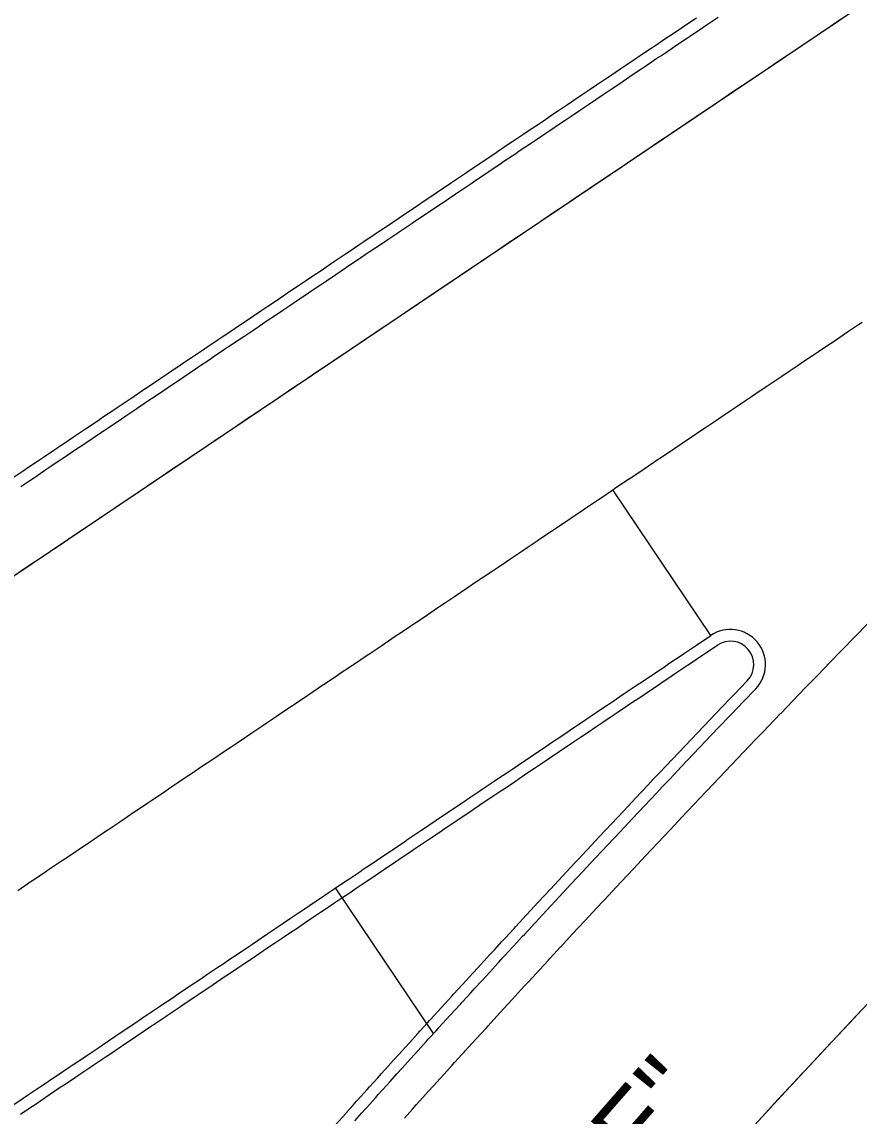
# Model space of a CAD drawing. Extents: x 2145147 to 2158018, y 137519 to 148068.
# Drawn here: x 2151675.9 to 2151723.6, y 142534 to 142596.4 of the extents above; entities that cross this region are included whole.
import ezdxf

# ---------------------------------------------------------------- set-up
doc = ezdxf.new("R2010")
doc.units = 0
for name, color, linetype in [('PR_Align_Ramp_B', 7, 'Continuous'), ('PR_Align_Ramp_E', 7, 'Continuous'), ('PR_Align_Ramp_E_Label', 7, 'Continuous'), ('PR_Phasing_Pavement_1', 7, 'Continuous')]:
    doc.layers.add(name, color=color, linetype=linetype)

msp = doc.modelspace()

# ---------------------------------------------------------------- linework, layer by layer
at = {"layer": 'PR_Align_Ramp_B'}
msp.add_line((2151559.788, 142486.928), (2151871.935, 142697.076), dxfattribs=at)
at = {"layer": 'PR_Align_Ramp_E'}
msp.add_arc((2152418.635, 141885.028), 954.93, 123.94985, 138.840427, dxfattribs=at)
at = {"layer": 'PR_Phasing_Pavement_1'}
for p, q in [((2151715.149, 142561.385), (2151709.564, 142569.68)), ((2151699.353, 142538.696), (2151693.769, 142546.99))]:
    msp.add_line(p, q, dxfattribs=at)
for points in [[(2151675.459, 142570.428), (2151675.962, 142570.767), (2151676.289, 142570.986), (2151676.834, 142571.354), (2151677.118, 142571.545), (2151677.706, 142571.941), (2151677.948, 142572.103), (2151678.578, 142572.527), (2151678.777, 142572.662), (2151679.45, 142573.114), (2151679.607, 142573.22), (2151680.322, 142573.701), (2151680.436, 142573.779), (2151681.193, 142574.288), (2151681.266, 142574.337), (2151682.065, 142574.875), (2151682.095, 142574.896), (2151682.925, 142575.454), (2151682.937, 142575.462), (2151683.754, 142576.012), (2151683.809, 142576.049), (2151684.584, 142576.571), (2151684.681, 142576.636), (2151685.413, 142577.129), (2151685.553, 142577.223), (2151686.243, 142577.688), (2151686.425, 142577.81), (2151687.072, 142578.246), (2151687.297, 142578.397), (2151687.902, 142578.805), (2151688.168, 142578.984), (2151688.731, 142579.363), (2151689.04, 142579.571), (2151689.561, 142579.922), (2151689.912, 142580.158), (2151690.391, 142580.48), (2151690.784, 142580.745), (2151691.22, 142581.039), (2151691.656, 142581.332), (2151692.05, 142581.597), (2151692.528, 142581.919), (2151692.879, 142582.156), (2151693.4, 142582.506), (2151693.709, 142582.714), (2151694.272, 142583.093), (2151694.538, 142583.273), (2151695.143, 142583.68), (2151695.368, 142583.831), (2151696.015, 142584.267), (2151696.197, 142584.389), (2151696.887, 142584.854), (2151697.027, 142584.948), (2151697.759, 142585.441), (2151697.856, 142585.506), (2151698.581, 142585.994), (2151698.631, 142586.028), (2151698.686, 142586.065), (2151699.503, 142586.615), (2151699.515, 142586.623), (2151700.345, 142587.182), (2151700.375, 142587.202), (2151701.174, 142587.74), (2151701.247, 142587.789), (2151702.004, 142588.299), (2151702.118, 142588.376), (2151702.833, 142588.857), (2151702.99, 142588.963), (2151703.663, 142589.416), (2151703.862, 142589.55), (2151704.492, 142589.974), (2151704.734, 142590.137), (2151705.322, 142590.533), (2151705.606, 142590.724), (2151706.152, 142591.091), (2151706.478, 142591.311), (2151706.981, 142591.65), (2151707.35, 142591.898), (2151707.811, 142592.208), (2151708.222, 142592.485), (2151708.64, 142592.766), (2151709.093, 142593.072), (2151709.47, 142593.325), (2151709.965, 142593.659), (2151710.299, 142593.883), (2151710.837, 142594.246), (2151711.129, 142594.442), (2151711.709, 142594.833), (2151711.958, 142595), (2151712.581, 142595.42), (2151712.788, 142595.559), (2151713.453, 142596.007), (2151713.617, 142596.117), (2151714.325, 142596.594)], [(2151675.577, 142564.881), (2151675.953, 142565.134), (2151676.406, 142565.44), (2151676.825, 142565.721), (2151677.236, 142565.998), (2151677.697, 142566.308), (2151678.065, 142566.557), (2151678.568, 142566.895), (2151678.895, 142567.115), (2151679.44, 142567.482), (2151679.724, 142567.674), (2151680.312, 142568.069), (2151680.554, 142568.232), (2151681.184, 142568.656), (2151681.383, 142568.791), (2151682.056, 142569.243), (2151682.213, 142569.349), (2151682.928, 142569.83), (2151683.042, 142569.907), (2151683.8, 142570.417), (2151683.872, 142570.466), (2151684.672, 142571.004), (2151684.701, 142571.024), (2151685.531, 142571.583), (2151685.543, 142571.591), (2151686.36, 142572.141), (2151686.415, 142572.178), (2151687.19, 142572.7), (2151687.287, 142572.765), (2151688.02, 142573.258), (2151688.159, 142573.352), (2151688.849, 142573.817), (2151689.031, 142573.939), (2151689.679, 142574.375), (2151689.903, 142574.526), (2151690.508, 142574.934), (2151690.775, 142575.113), (2151691.338, 142575.492), (2151691.647, 142575.7), (2151692.167, 142576.051), (2151692.518, 142576.287), (2151692.997, 142576.609), (2151693.39, 142576.874), (2151693.826, 142577.168), (2151694.262, 142577.461), (2151694.656, 142577.726), (2151695.134, 142578.048), (2151695.485, 142578.284), (2151696.006, 142578.635), (2151696.315, 142578.843), (2151696.878, 142579.222), (2151697.144, 142579.401), (2151697.75, 142579.809), (2151697.974, 142579.96), (2151698.622, 142580.396), (2151698.803, 142580.518), (2151699.493, 142580.983), (2151699.633, 142581.077), (2151700.365, 142581.57), (2151700.462, 142581.635), (2151701.187, 142582.123), (2151701.237, 142582.157), (2151701.292, 142582.194), (2151702.109, 142582.744), (2151702.121, 142582.752), (2151702.951, 142583.311), (2151702.981, 142583.331), (2151703.781, 142583.869), (2151703.853, 142583.918), (2151704.61, 142584.428), (2151704.725, 142584.505), (2151705.44, 142584.986), (2151705.597, 142585.092), (2151706.269, 142585.545), (2151706.468, 142585.679), (2151707.099, 142586.103), (2151707.34, 142586.266), (2151707.928, 142586.661), (2151708.212, 142586.853), (2151708.758, 142587.22), (2151709.084, 142587.44), (2151709.587, 142587.778), (2151709.956, 142588.027), (2151710.417, 142588.337), (2151710.828, 142588.614), (2151711.246, 142588.895), (2151711.7, 142589.201), (2151712.076, 142589.454), (2151712.572, 142589.788), (2151712.905, 142590.012), (2151713.443, 142590.375), (2151713.735, 142590.571), (2151714.315, 142590.961), (2151714.564, 142591.129), (2151715.187, 142591.548), (2151715.394, 142591.688), (2151716.059, 142592.135), (2151716.223, 142592.246), (2151716.931, 142592.722), (2151717.053, 142592.805), (2151717.803, 142593.309), (2151717.882, 142593.363), (2151718.675, 142593.896), (2151718.712, 142593.922), (2151719.542, 142594.48), (2151719.547, 142594.483), (2151720.371, 142595.038), (2151720.418, 142595.07), (2151721.201, 142595.597), (2151721.29, 142595.657), (2151721.549, 142595.831), (2151722.03, 142596.155), (2151722.162, 142596.244), (2151722.86, 142596.714)], [(2151675.831, 142569.875), (2151676.335, 142570.214), (2151676.661, 142570.433), (2151677.206, 142570.801), (2151677.49, 142570.992), (2151678.078, 142571.387), (2151678.32, 142571.55), (2151678.95, 142571.974), (2151679.149, 142572.109), (2151679.822, 142572.561), (2151679.979, 142572.667), (2151680.694, 142573.148), (2151680.808, 142573.226), (2151681.566, 142573.735), (2151681.638, 142573.784), (2151682.438, 142574.322), (2151682.468, 142574.342), (2151683.297, 142574.901), (2151683.31, 142574.909), (2151684.127, 142575.459), (2151684.181, 142575.496), (2151684.956, 142576.018), (2151685.053, 142576.083), (2151685.786, 142576.576), (2151685.925, 142576.67), (2151686.615, 142577.135), (2151686.797, 142577.257), (2151687.445, 142577.693), (2151687.669, 142577.844), (2151688.274, 142578.252), (2151688.541, 142578.431), (2151689.104, 142578.81), (2151689.413, 142579.018), (2151689.933, 142579.369), (2151690.285, 142579.605), (2151690.763, 142579.927), (2151691.156, 142580.192), (2151691.592, 142580.486), (2151692.028, 142580.779), (2151692.422, 142581.044), (2151692.9, 142581.366), (2151693.251, 142581.603), (2151693.772, 142581.953), (2151694.081, 142582.161), (2151694.644, 142582.54), (2151694.91, 142582.72), (2151695.516, 142583.127), (2151695.74, 142583.278), (2151696.388, 142583.714), (2151696.57, 142583.836), (2151697.26, 142584.301), (2151697.399, 142584.395), (2151698.131, 142584.888), (2151698.229, 142584.953), (2151698.953, 142585.441), (2151699.003, 142585.475), (2151699.058, 142585.512), (2151699.875, 142586.062), (2151699.888, 142586.07), (2151700.717, 142586.629), (2151700.747, 142586.649), (2151701.547, 142587.187), (2151701.619, 142587.236), (2151702.376, 142587.746), (2151702.491, 142587.823), (2151703.206, 142588.304), (2151703.363, 142588.41), (2151704.035, 142588.863), (2151704.235, 142588.997), (2151704.865, 142589.421), (2151705.106, 142589.584), (2151705.694, 142589.98), (2151705.978, 142590.171), (2151706.524, 142590.538), (2151706.85, 142590.758), (2151707.353, 142591.097), (2151707.722, 142591.345), (2151708.183, 142591.655), (2151708.594, 142591.932), (2151709.012, 142592.213), (2151709.466, 142592.519), (2151709.842, 142592.772), (2151710.338, 142593.106), (2151710.671, 142593.33), (2151711.21, 142593.693), (2151711.501, 142593.889), (2151712.081, 142594.28), (2151712.331, 142594.447), (2151712.953, 142594.867), (2151713.16, 142595.006), (2151713.825, 142595.454), (2151713.99, 142595.564), (2151714.697, 142596.041), (2151714.819, 142596.123), (2151715.569, 142596.628)], [(2151675.658, 142546.854), (2151676.483, 142547.409), (2151676.488, 142547.412), (2151677.317, 142547.971), (2151677.355, 142547.996), (2151678.147, 142548.529), (2151678.227, 142548.583), (2151678.976, 142549.088), (2151679.099, 142549.17), (2151679.806, 142549.646), (2151679.97, 142549.757), (2151680.154, 142549.881), (2151680.636, 142550.204), (2151680.842, 142550.344), (2151681.465, 142550.763), (2151681.714, 142550.931), (2151682.295, 142551.321), (2151682.586, 142551.518), (2151683.124, 142551.88), (2151683.458, 142552.105), (2151683.954, 142552.438), (2151684.33, 142552.692), (2151684.783, 142552.997), (2151685.202, 142553.279), (2151685.613, 142553.555), (2151686.074, 142553.866), (2151686.442, 142554.114), (2151686.945, 142554.453), (2151687.272, 142554.672), (2151687.817, 142555.04), (2151688.101, 142555.231), (2151688.689, 142555.626), (2151688.931, 142555.789), (2151689.561, 142556.213), (2151689.76, 142556.348), (2151690.433, 142556.8), (2151690.59, 142556.906), (2151691.305, 142557.387), (2151691.419, 142557.465), (2151692.177, 142557.974), (2151692.249, 142558.023), (2151693.049, 142558.561), (2151693.078, 142558.581), (2151693.908, 142559.14), (2151693.92, 142559.148), (2151694.737, 142559.698), (2151694.792, 142559.735), (2151695.567, 142560.257), (2151695.664, 142560.322), (2151696.397, 142560.815), (2151696.536, 142560.909), (2151697.226, 142561.374), (2151697.408, 142561.496), (2151698.056, 142561.932), (2151698.28, 142562.083), (2151698.885, 142562.491), (2151699.152, 142562.67), (2151699.715, 142563.049), (2151700.024, 142563.257), (2151700.544, 142563.608), (2151700.895, 142563.844), (2151701.374, 142564.166), (2151701.767, 142564.431), (2151702.203, 142564.725), (2151702.639, 142565.018), (2151703.033, 142565.283), (2151703.511, 142565.605), (2151703.862, 142565.842), (2151704.383, 142566.192), (2151704.692, 142566.4), (2151705.255, 142566.779), (2151705.521, 142566.958), (2151706.127, 142567.366), (2151706.351, 142567.517), (2151706.999, 142567.953), (2151707.18, 142568.075), (2151707.87, 142568.54), (2151708.01, 142568.634), (2151708.742, 142569.127), (2151708.839, 142569.192), (2151709.564, 142569.68), (2151709.614, 142569.714), (2151709.669, 142569.751), (2151710.486, 142570.301), (2151710.498, 142570.309), (2151711.328, 142570.868), (2151711.358, 142570.888), (2151712.158, 142571.426), (2151712.23, 142571.475), (2151712.987, 142571.985), (2151713.102, 142572.062), (2151713.817, 142572.543), (2151713.974, 142572.649), (2151714.646, 142573.102), (2151714.845, 142573.236), (2151715.476, 142573.66), (2151715.717, 142573.823), (2151716.305, 142574.219), (2151716.589, 142574.41), (2151717.135, 142574.777), (2151717.461, 142574.997), (2151717.964, 142575.336), (2151718.333, 142575.584), (2151718.794, 142575.894), (2151719.205, 142576.171), (2151719.623, 142576.452), (2151720.077, 142576.758), (2151720.453, 142577.011), (2151720.949, 142577.345), (2151721.282, 142577.569), (2151721.82, 142577.932), (2151722.112, 142578.128), (2151722.692, 142578.519), (2151722.941, 142578.686), (2151723.564, 142579.106), (2151723.771, 142579.245)], [(2151697.686, 142533.871), (2151698.147, 142534.382), (2151698.366, 142534.626), (2151698.746, 142535.047), (2151699.047, 142535.38), (2151699.347, 142535.711), (2151699.728, 142536.133), (2151699.948, 142536.375), (2151700.411, 142536.885), (2151700.55, 142537.039), (2151700.975, 142537.507), (2151701.094, 142537.637), (2151701.152, 142537.701), (2151701.755, 142538.363), (2151701.777, 142538.388), (2151702.358, 142539.025), (2151702.462, 142539.139), (2151702.962, 142539.686), (2151703.147, 142539.888), (2151703.567, 142540.346), (2151703.833, 142540.637), (2151704.172, 142541.006), (2151704.52, 142541.385), (2151704.778, 142541.666), (2151705.208, 142542.133), (2151705.23, 142542.156), (2151705.385, 142542.324), (2151705.897, 142542.879), (2151705.992, 142542.983), (2151706.586, 142543.625), (2151706.6, 142543.64), (2151707.276, 142544.371), (2151707.967, 142545.115), (2151708.659, 142545.859), (2151709.351, 142546.602), (2151709.514, 142546.777), (2151710.044, 142547.345), (2151710.738, 142548.086), (2151711.433, 142548.827), (2151712.128, 142549.567), (2151712.825, 142550.307), (2151713.522, 142551.046), (2151713.829, 142551.371), (2151714.22, 142551.784), (2151714.504, 142552.085), (2151714.918, 142552.521), (2151715.618, 142553.258), (2151716.318, 142553.993), (2151717.019, 142554.729), (2151717.72, 142555.463), (2151718.173, 142555.936), (2151718.423, 142556.197), (2151719.126, 142556.929), (2151719.151, 142556.955), (2151719.83, 142557.662), (2151720.535, 142558.393), (2151721.24, 142559.124), (2151721.947, 142559.854), (2151722.547, 142560.473), (2151722.654, 142560.583), (2151723.361, 142561.311), (2151724.07, 142562.039)], [(2151675.436, 142534.649), (2151675.964, 142535.005), (2151676.266, 142535.208), (2151676.836, 142535.592), (2151677.095, 142535.766), (2151677.708, 142536.179), (2151677.925, 142536.325), (2151678.58, 142536.766), (2151678.754, 142536.883), (2151679.452, 142537.353), (2151679.584, 142537.441), (2151680.324, 142537.94), (2151680.414, 142538), (2151681.196, 142538.527), (2151681.243, 142538.558), (2151682.068, 142539.114), (2151682.073, 142539.117), (2151682.902, 142539.675), (2151682.939, 142539.701), (2151683.732, 142540.234), (2151683.811, 142540.287), (2151684.561, 142540.792), (2151684.683, 142540.874), (2151685.391, 142541.351), (2151685.555, 142541.461), (2151685.739, 142541.585), (2151686.22, 142541.909), (2151686.427, 142542.048), (2151687.05, 142542.468), (2151687.299, 142542.635), (2151687.879, 142543.026), (2151688.171, 142543.222), (2151688.709, 142543.585), (2151689.043, 142543.809), (2151689.538, 142544.143), (2151689.914, 142544.396), (2151690.368, 142544.702), (2151690.786, 142544.983), (2151691.197, 142545.26), (2151691.658, 142545.57), (2151692.027, 142545.818), (2151692.53, 142546.157), (2151692.856, 142546.377), (2151693.402, 142546.744), (2151693.686, 142546.935), (2151694.274, 142547.331), (2151694.515, 142547.494), (2151695.146, 142547.918), (2151695.345, 142548.052), (2151696.018, 142548.505), (2151696.175, 142548.611), (2151696.889, 142549.092), (2151697.004, 142549.169), (2151697.761, 142549.679), (2151697.834, 142549.728), (2151698.633, 142550.266), (2151698.663, 142550.286), (2151699.493, 142550.845), (2151699.505, 142550.853), (2151700.322, 142551.403), (2151700.377, 142551.44), (2151701.152, 142551.962), (2151701.249, 142552.027), (2151701.981, 142552.52), (2151702.121, 142552.614), (2151702.811, 142553.079), (2151702.993, 142553.201), (2151703.64, 142553.637), (2151703.864, 142553.788), (2151704.47, 142554.195), (2151704.736, 142554.375), (2151705.299, 142554.754), (2151705.608, 142554.962), (2151706.129, 142555.312), (2151706.48, 142555.549), (2151706.958, 142555.871), (2151707.352, 142556.136), (2151707.788, 142556.429), (2151708.224, 142556.723), (2151708.617, 142556.988), (2151709.096, 142557.31), (2151709.447, 142557.546), (2151709.968, 142557.897), (2151710.276, 142558.105), (2151710.839, 142558.484), (2151711.106, 142558.663), (2151711.711, 142559.071), (2151711.936, 142559.222), (2151712.583, 142559.658), (2151712.765, 142559.78), (2151713.455, 142560.245), (2151713.595, 142560.339), (2151714.327, 142560.832), (2151715.15, 142561.383)], [(2151675.809, 142534.096), (2151676.337, 142534.452), (2151676.638, 142534.655), (2151677.209, 142535.039), (2151677.468, 142535.213), (2151678.081, 142535.626), (2151678.297, 142535.772), (2151678.952, 142536.213), (2151679.127, 142536.33), (2151679.824, 142536.8), (2151679.956, 142536.888), (2151680.696, 142537.387), (2151680.786, 142537.447), (2151681.568, 142537.974), (2151681.615, 142538.005), (2151682.44, 142538.561), (2151682.445, 142538.564), (2151683.274, 142539.122), (2151683.312, 142539.147), (2151684.104, 142539.681), (2151684.184, 142539.734), (2151684.933, 142540.239), (2151685.056, 142540.321), (2151685.763, 142540.798), (2151685.927, 142540.908), (2151686.111, 142541.032), (2151686.593, 142541.356), (2151686.799, 142541.495), (2151687.422, 142541.915), (2151687.671, 142542.082), (2151688.252, 142542.473), (2151688.543, 142542.669), (2151689.081, 142543.032), (2151689.415, 142543.256), (2151689.911, 142543.59), (2151690.287, 142543.843), (2151690.74, 142544.149), (2151691.159, 142544.43), (2151691.57, 142544.707), (2151692.031, 142545.017), (2151692.399, 142545.265), (2151692.902, 142545.604), (2151693.229, 142545.824), (2151693.774, 142546.191), (2151694.058, 142546.382), (2151694.646, 142546.778), (2151694.888, 142546.941), (2151695.518, 142547.365), (2151695.717, 142547.499), (2151696.39, 142547.952), (2151696.547, 142548.058), (2151697.262, 142548.539), (2151697.376, 142548.616), (2151698.134, 142549.126), (2151698.206, 142549.175), (2151699.006, 142549.713), (2151699.035, 142549.733), (2151699.865, 142550.292), (2151699.877, 142550.3), (2151700.694, 142550.85), (2151700.749, 142550.887), (2151701.524, 142551.409), (2151701.621, 142551.474), (2151702.354, 142551.967), (2151702.493, 142552.061), (2151703.183, 142552.526), (2151703.365, 142552.648), (2151704.013, 142553.084), (2151704.237, 142553.235), (2151704.842, 142553.642), (2151705.109, 142553.822), (2151705.672, 142554.201), (2151705.981, 142554.409), (2151706.501, 142554.759), (2151706.852, 142554.996), (2151707.331, 142555.318), (2151707.724, 142555.583), (2151708.16, 142555.876), (2151708.596, 142556.17), (2151708.99, 142556.435), (2151709.468, 142556.757), (2151709.819, 142556.993), (2151710.34, 142557.344), (2151710.649, 142557.552), (2151711.212, 142557.931), (2151711.478, 142558.11), (2151712.084, 142558.518), (2151712.308, 142558.669), (2151712.956, 142559.105), (2151713.137, 142559.227), (2151713.827, 142559.692), (2151713.967, 142559.786), (2151714.699, 142560.279), (2151715.522, 142560.831)], [(2151693.766, 142533.495), (2151694.343, 142534.14), (2151694.365, 142534.164), (2151694.766, 142534.611), (2151694.965, 142534.832), (2151695.023, 142534.898), (2151695.565, 142535.5), (2151695.704, 142535.655), (2151696.166, 142536.168), (2151696.386, 142536.412), (2151696.767, 142536.834), (2151697.068, 142537.168), (2151697.369, 142537.5), (2151697.752, 142537.923), (2151697.972, 142538.166), (2151698.436, 142538.678), (2151698.575, 142538.831), (2151699.002, 142539.301), (2151699.121, 142539.431), (2151699.179, 142539.496), (2151699.784, 142540.16), (2151699.806, 142540.184), (2151700.389, 142540.823), (2151700.493, 142540.937), (2151700.995, 142541.486), (2151701.18, 142541.689), (2151701.601, 142542.148), (2151701.868, 142542.44), (2151702.208, 142542.81), (2151702.557, 142543.19), (2151702.816, 142543.471), (2151703.247, 142543.939), (2151703.268, 142543.963), (2151703.424, 142544.132), (2151703.937, 142544.688), (2151704.033, 142544.792), (2151704.628, 142545.436), (2151704.642, 142545.451), (2151705.32, 142546.183), (2151706.013, 142546.93), (2151706.707, 142547.676), (2151707.401, 142548.421), (2151707.565, 142548.597), (2151708.096, 142549.166), (2151708.792, 142549.909), (2151709.488, 142550.652), (2151710.186, 142551.395), (2151710.884, 142552.136), (2151711.583, 142552.877), (2151711.891, 142553.203), (2151712.283, 142553.617), (2151712.569, 142553.919), (2151712.983, 142554.356), (2151713.685, 142555.095), (2151714.387, 142555.833), (2151715.09, 142556.57), (2151715.793, 142557.306), (2151716.247, 142557.78), (2151716.498, 142558.042), (2151717.228, 142558.803)], [(2151694.862, 142533.719), (2151695.263, 142534.166), (2151695.461, 142534.387), (2151695.519, 142534.452), (2151696.061, 142535.054), (2151696.2, 142535.209), (2151696.661, 142535.721), (2151696.881, 142535.965), (2151697.262, 142536.387), (2151697.563, 142536.721), (2151697.864, 142537.053), (2151698.246, 142537.475), (2151698.466, 142537.718), (2151698.93, 142538.229), (2151699.069, 142538.383), (2151699.495, 142538.852), (2151699.614, 142538.983), (2151699.672, 142539.047), (2151700.277, 142539.711), (2151700.299, 142539.735), (2151700.881, 142540.373), (2151700.985, 142540.487), (2151701.487, 142541.036), (2151701.672, 142541.238), (2151702.093, 142541.698), (2151702.36, 142541.989), (2151702.699, 142542.359), (2151703.048, 142542.739), (2151703.306, 142543.02), (2151703.737, 142543.488), (2151703.759, 142543.511), (2151703.914, 142543.68), (2151704.427, 142544.236), (2151704.523, 142544.339), (2151705.118, 142544.983), (2151705.132, 142544.998), (2151705.809, 142545.73), (2151706.501, 142546.476), (2151707.195, 142547.222), (2151707.888, 142547.966), (2151708.052, 142548.142), (2151708.583, 142548.71), (2151709.278, 142549.454), (2151709.975, 142550.196), (2151710.672, 142550.938), (2151711.369, 142551.679), (2151712.068, 142552.419), (2151712.375, 142552.745), (2151712.767, 142553.159), (2151713.053, 142553.46), (2151713.467, 142553.897), (2151714.168, 142554.636), (2151714.869, 142555.373), (2151715.572, 142556.109), (2151716.275, 142556.845), (2151716.729, 142557.319), (2151716.979, 142557.58), (2151717.715, 142558.348)], [(2151717.611, 142533.455), (2151718.277, 142534.174), (2151718.957, 142534.907), (2151719.638, 142535.639), (2151720.32, 142536.371), (2151720.481, 142536.543), (2151721.002, 142537.102), (2151721.686, 142537.832), (2151722.37, 142538.562), (2151723.054, 142539.29), (2151723.74, 142540.018)]]:
    msp.add_lwpolyline(points, dxfattribs=at)
for radius, start in [(2, 316.43666), (1.333, 316.18324)]:
    msp.add_arc((2151716.266, 142559.726), radius, start, 123.94985, dxfattribs=at)

# ---------------------------------------------------------------- texts
at = {"layer": 'PR_Align_Ramp_E_Label'}
msp.add_text('> RAMP "E"', height=4.3, rotation=48.84043, dxfattribs=at).set_placement((2151694.651, 142511.521))

doc.saveas('drawing.dxf')
